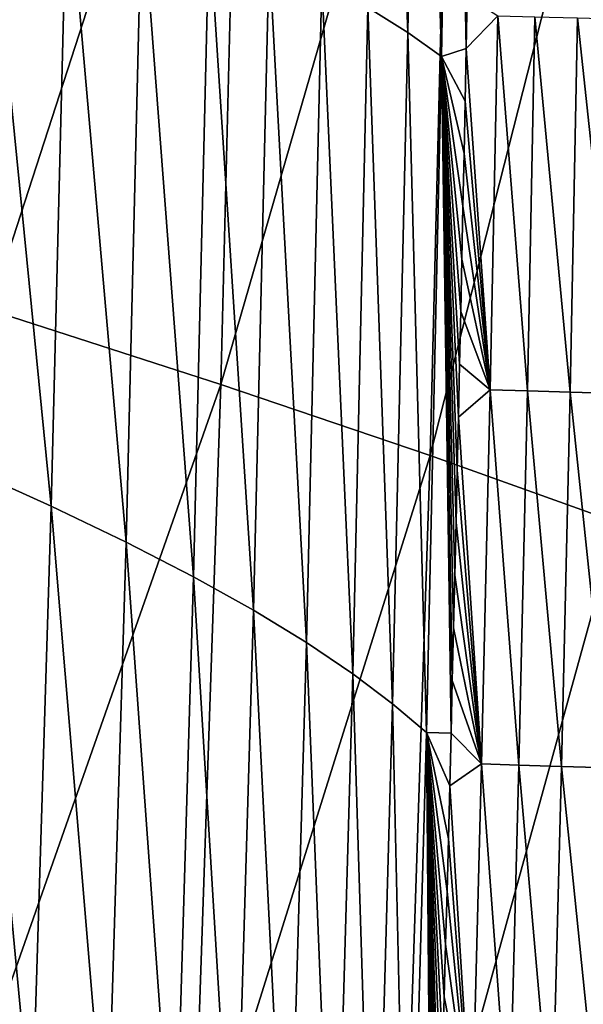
# Model space of a CAD drawing. Header units: millimetres. Extents: x -300 to 300, y -500 to 500.
# Tile 525 of 656: x 273 to 285, y -90 to -69. Entities that reach past the tile are written whole.
import ezdxf

# ---------------------------------------------------------------- set-up
doc = ezdxf.new("R2010")
doc.units = ezdxf.units.MM
doc.header["$LTSCALE"] = 81.481481
for name, color, linetype in [('19', 7, 'CONTINUOUS'), ('21', 7, 'CONTINUOUS'), ('26', 7, 'CONTINUOUS')]:
    doc.layers.add(name, color=color, linetype=linetype)

msp = doc.modelspace()

# ---------------------------------------------------------------- linework, layer by layer
at = {"layer": '19', "color": 7, "linetype": 'CONTINUOUS'}
for points in [[(272.589, -75.238, 40.918), (278.052, -58.421, 37.634), (273.055, -57.186, 40.871), (272.589, -75.238, 40.918)], [(277.585, -76.85, 37.679), (278.052, -58.421, 37.634), (272.589, -75.238, 40.918), (277.585, -76.85, 37.679)], [(277.585, -76.85, 37.679), (282.576, -59.594, 34.215), (278.052, -58.421, 37.634), (277.585, -76.85, 37.679)], [(282.11, -78.382, 34.257), (282.576, -59.594, 34.215), (277.585, -76.85, 37.679), (282.11, -78.382, 34.257)], [(282.11, -78.382, 34.257), (286.609, -60.705, 30.606), (282.576, -59.594, 34.215), (282.11, -78.382, 34.257)], [(286.145, -79.83, 30.645), (286.609, -60.705, 30.606), (282.11, -78.382, 34.257), (286.145, -79.83, 30.645)], [(271.982, -92.793, 40.977), (277.585, -76.85, 37.679), (272.589, -75.238, 40.918), (271.982, -92.793, 40.977)], [(276.976, -94.768, 37.736), (277.585, -76.85, 37.679), (271.982, -92.793, 40.977), (276.976, -94.768, 37.736)], [(276.976, -94.768, 37.736), (282.11, -78.382, 34.257), (277.585, -76.85, 37.679), (276.976, -94.768, 37.736)], [(281.501, -96.642, 34.31), (282.11, -78.382, 34.257), (276.976, -94.768, 37.736), (281.501, -96.642, 34.31)], [(281.501, -96.642, 34.31), (286.145, -79.83, 30.645), (282.11, -78.382, 34.257), (281.501, -96.642, 34.31)], [(285.539, -98.411, 30.694), (286.145, -79.83, 30.645), (281.501, -96.642, 34.31), (285.539, -98.411, 30.694)]]:
    msp.add_3dface(points, dxfattribs=at)
at = {"layer": '21', "color": 7, "linetype": 'CONTINUOUS'}
for points in [[(280.765, -68.71, 14.115), (281.026, -54.005, 14.12), (281.623, -69.25, 12.669), (280.765, -68.71, 14.115)], [(281.623, -69.25, 12.669), (281.026, -54.005, 14.12), (281.882, -54.434, 12.679), (281.623, -69.25, 12.669)], [(281.623, -69.25, 12.669), (281.882, -54.434, 12.679), (282.353, -69.77, 11.229), (281.623, -69.25, 12.669)], [(282.353, -69.77, 11.229), (281.882, -54.434, 12.679), (282.609, -54.847, 11.245), (282.353, -69.77, 11.229)], [(282.353, -69.77, 11.229), (282.609, -54.847, 11.245), (282.885, -69.594, 10.017), (282.353, -69.77, 11.229)], [(282.885, -69.594, 10.017), (282.609, -54.847, 11.245), (282.907, -68.457, 10.018), (282.885, -69.594, 10.017)], [(272.15, -78.678, 23.007), (272.495, -65.027, 22.986), (273.926, -79.478, 21.512), (272.15, -78.678, 23.007)], [(273.926, -79.478, 21.512), (272.495, -65.027, 22.986), (274.27, -65.692, 21.494), (273.926, -79.478, 21.512)], [(273.926, -79.478, 21.512), (274.27, -65.692, 21.494), (275.541, -80.253, 20.016), (273.926, -79.478, 21.512)], [(275.541, -80.253, 20.016), (274.27, -65.692, 21.494), (275.882, -66.338, 20.002), (275.541, -80.253, 20.016)], [(275.541, -80.253, 20.016), (275.882, -66.338, 20.002), (276.996, -81.002, 18.524), (275.541, -80.253, 20.016)], [(276.996, -81.002, 18.524), (275.882, -66.338, 20.002), (277.335, -66.962, 18.514), (276.996, -81.002, 18.524)], [(276.996, -81.002, 18.524), (277.335, -66.962, 18.514), (278.294, -81.726, 17.041), (276.996, -81.002, 18.524)], [(278.294, -81.726, 17.041), (277.335, -66.962, 18.514), (278.63, -67.566, 17.036), (278.294, -81.726, 17.041)], [(278.294, -81.726, 17.041), (278.63, -67.566, 17.036), (279.437, -82.424, 15.569), (278.294, -81.726, 17.041)], [(279.437, -82.424, 15.569), (278.63, -67.566, 17.036), (279.771, -68.148, 15.569), (279.437, -82.424, 15.569)], [(279.437, -82.424, 15.569), (279.771, -68.148, 15.569), (280.435, -83.097, 14.109), (279.437, -82.424, 15.569)], [(280.435, -83.097, 14.109), (279.771, -68.148, 15.569), (280.765, -68.71, 14.115), (280.435, -83.097, 14.109)], [(280.435, -83.097, 14.109), (280.765, -68.71, 14.115), (281.296, -83.744, 12.657), (280.435, -83.097, 14.109)], [(281.296, -83.744, 12.657), (280.765, -68.71, 14.115), (281.623, -69.25, 12.669), (281.296, -83.744, 12.657)], [(281.296, -83.744, 12.657), (281.623, -69.25, 12.669), (282.028, -84.365, 11.211), (281.296, -83.744, 12.657)], [(282.028, -84.365, 11.211), (281.623, -69.25, 12.669), (282.353, -69.77, 11.229), (282.028, -84.365, 11.211)], [(282.863, -70.731, 10.016), (282.353, -69.77, 11.229), (282.885, -69.594, 10.017), (282.863, -70.731, 10.016)], [(282.028, -84.365, 11.211), (282.353, -69.77, 11.229), (282.559, -84.382, 10.002), (282.028, -84.365, 11.211)], [(282.559, -84.382, 10.002), (282.353, -69.77, 11.229), (282.586, -83.243, 10.004), (282.559, -84.382, 10.002)], [(282.586, -83.243, 10.004), (282.353, -69.77, 11.229), (282.614, -82.105, 10.005), (282.586, -83.243, 10.004)], [(282.614, -82.105, 10.005), (282.353, -69.77, 11.229), (282.641, -80.967, 10.006), (282.614, -82.105, 10.005)], [(282.641, -80.967, 10.006), (282.353, -69.77, 11.229), (282.667, -79.829, 10.007), (282.641, -80.967, 10.006)], [(282.667, -79.829, 10.007), (282.353, -69.77, 11.229), (282.693, -78.691, 10.009), (282.667, -79.829, 10.007)], [(282.693, -78.691, 10.009), (282.353, -69.77, 11.229), (282.719, -77.554, 10.01), (282.693, -78.691, 10.009)], [(282.719, -77.554, 10.01), (282.353, -69.77, 11.229), (282.744, -76.416, 10.011), (282.719, -77.554, 10.01)], [(282.744, -76.416, 10.011), (282.353, -69.77, 11.229), (282.769, -75.279, 10.012), (282.744, -76.416, 10.011)], [(282.769, -75.279, 10.012), (282.353, -69.77, 11.229), (282.793, -74.142, 10.013), (282.769, -75.279, 10.012)], [(282.793, -74.142, 10.013), (282.353, -69.77, 11.229), (282.817, -73.004, 10.014), (282.793, -74.142, 10.013)], [(282.817, -73.004, 10.014), (282.353, -69.77, 11.229), (282.84, -71.867, 10.015), (282.817, -73.004, 10.014)], [(282.84, -71.867, 10.015), (282.353, -69.77, 11.229), (282.863, -70.731, 10.016), (282.84, -71.867, 10.015)], [(271.732, -92.042, 23.032), (272.15, -78.678, 23.007), (273.51, -92.972, 21.533), (271.732, -92.042, 23.032)], [(273.51, -92.972, 21.533), (272.15, -78.678, 23.007), (273.926, -79.478, 21.512), (273.51, -92.972, 21.533)], [(273.51, -92.972, 21.533), (273.926, -79.478, 21.512), (275.127, -93.871, 20.032), (273.51, -92.972, 21.533)], [(275.127, -93.871, 20.032), (273.926, -79.478, 21.512), (275.541, -80.253, 20.016), (275.127, -93.871, 20.032)], [(275.127, -93.871, 20.032), (275.541, -80.253, 20.016), (276.585, -94.741, 18.535), (275.127, -93.871, 20.032)], [(276.585, -94.741, 18.535), (275.541, -80.253, 20.016), (276.996, -81.002, 18.524), (276.585, -94.741, 18.535)], [(276.585, -94.741, 18.535), (276.996, -81.002, 18.524), (277.886, -95.581, 17.046), (276.585, -94.741, 18.535)], [(277.886, -95.581, 17.046), (276.996, -81.002, 18.524), (278.294, -81.726, 17.041), (277.886, -95.581, 17.046)], [(277.886, -95.581, 17.046), (278.294, -81.726, 17.041), (279.032, -96.39, 15.568), (277.886, -95.581, 17.046)], [(279.032, -96.39, 15.568), (278.294, -81.726, 17.041), (279.437, -82.424, 15.569), (279.032, -96.39, 15.568)], [(279.032, -96.39, 15.568), (279.437, -82.424, 15.569), (280.033, -97.168, 14.101), (279.032, -96.39, 15.568)], [(280.033, -97.168, 14.101), (279.437, -82.424, 15.569), (280.435, -83.097, 14.109), (280.033, -97.168, 14.101)], [(280.033, -97.168, 14.101), (280.435, -83.097, 14.109), (280.897, -97.917, 12.642), (280.033, -97.168, 14.101)], [(280.897, -97.917, 12.642), (280.435, -83.097, 14.109), (281.296, -83.744, 12.657), (280.897, -97.917, 12.642)], [(280.897, -97.917, 12.642), (281.296, -83.744, 12.657), (281.633, -98.635, 11.188), (280.897, -97.917, 12.642)], [(281.633, -98.635, 11.188), (281.296, -83.744, 12.657), (282.028, -84.365, 11.211), (281.633, -98.635, 11.188)], [(281.633, -98.635, 11.188), (282.028, -84.365, 11.211), (282.151, -99.193, 9.984), (281.633, -98.635, 11.188)], [(282.151, -99.193, 9.984), (282.028, -84.365, 11.211), (282.185, -98.053, 9.986), (282.151, -99.193, 9.984)], [(282.185, -98.053, 9.986), (282.028, -84.365, 11.211), (282.219, -96.913, 9.987), (282.185, -98.053, 9.986)], [(282.219, -96.913, 9.987), (282.028, -84.365, 11.211), (282.252, -95.773, 9.989), (282.219, -96.913, 9.987)], [(282.252, -95.773, 9.989), (282.028, -84.365, 11.211), (282.285, -94.633, 9.99), (282.252, -95.773, 9.989)], [(282.285, -94.633, 9.99), (282.028, -84.365, 11.211), (282.318, -93.494, 9.992), (282.285, -94.633, 9.99)], [(282.318, -93.494, 9.992), (282.028, -84.365, 11.211), (282.35, -92.354, 9.993), (282.318, -93.494, 9.992)], [(282.35, -92.354, 9.993), (282.028, -84.365, 11.211), (282.381, -91.215, 9.994), (282.35, -92.354, 9.993)], [(282.381, -91.215, 9.994), (282.028, -84.365, 11.211), (282.412, -90.076, 9.996), (282.381, -91.215, 9.994)], [(282.412, -90.076, 9.996), (282.028, -84.365, 11.211), (282.442, -88.937, 9.997), (282.412, -90.076, 9.996)], [(282.442, -88.937, 9.997), (282.028, -84.365, 11.211), (282.472, -87.798, 9.999), (282.442, -88.937, 9.997)], [(282.472, -87.798, 9.999), (282.028, -84.365, 11.211), (282.501, -86.659, 10), (282.472, -87.798, 9.999)], [(282.501, -86.659, 10), (282.028, -84.365, 11.211), (282.53, -85.52, 10.001), (282.501, -86.659, 10)], [(282.53, -85.52, 10.001), (282.028, -84.365, 11.211), (282.559, -84.382, 10.002), (282.53, -85.52, 10.001)]]:
    msp.add_3dface(points, dxfattribs=at)
at = {"layer": '26', "color": 7, "linetype": 'CONTINUOUS'}
for points in [[(282.885, -69.594, 10.017), (282.907, -68.457, 10.018), (283.571, -68.893, 8.521), (282.885, -69.594, 10.017)], [(282.885, -69.594, 10.017), (283.571, -68.893, 8.521), (283.406, -76.969, 8.516), (282.885, -69.594, 10.017)], [(283.571, -68.893, 8.521), (284.208, -76.992, 7.069), (283.406, -76.969, 8.516), (283.571, -68.893, 8.521)], [(284.371, -68.913, 7.071), (284.208, -76.992, 7.069), (283.571, -68.893, 8.521), (284.371, -68.913, 7.071)], [(284.371, -68.913, 7.071), (285.13, -77.018, 5.689), (284.208, -76.992, 7.069), (284.371, -68.913, 7.071)], [(285.292, -68.936, 5.688), (285.13, -77.018, 5.689), (284.371, -68.913, 7.071), (285.292, -68.936, 5.688)], [(285.292, -68.936, 5.688), (286.163, -77.047, 4.39), (285.13, -77.018, 5.689), (285.292, -68.936, 5.688)], [(286.324, -68.961, 4.387), (286.163, -77.047, 4.39), (285.292, -68.936, 5.688), (286.324, -68.961, 4.387)], [(282.863, -70.731, 10.016), (282.885, -69.594, 10.017), (283.406, -76.969, 8.516), (282.863, -70.731, 10.016)], [(282.84, -71.867, 10.015), (282.863, -70.731, 10.016), (283.406, -76.969, 8.516), (282.84, -71.867, 10.015)], [(282.817, -73.004, 10.014), (282.84, -71.867, 10.015), (283.406, -76.969, 8.516), (282.817, -73.004, 10.014)], [(282.793, -74.142, 10.013), (282.817, -73.004, 10.014), (283.406, -76.969, 8.516), (282.793, -74.142, 10.013)], [(282.769, -75.279, 10.012), (282.793, -74.142, 10.013), (283.406, -76.969, 8.516), (282.769, -75.279, 10.012)], [(282.744, -76.416, 10.011), (282.769, -75.279, 10.012), (283.406, -76.969, 8.516), (282.744, -76.416, 10.011)], [(282.719, -77.554, 10.01), (282.744, -76.416, 10.011), (283.406, -76.969, 8.516), (282.719, -77.554, 10.01)], [(282.719, -77.554, 10.01), (283.406, -76.969, 8.516), (283.218, -85.041, 8.511), (282.719, -77.554, 10.01)], [(283.406, -76.969, 8.516), (284.022, -85.068, 7.067), (283.218, -85.041, 8.511), (283.406, -76.969, 8.516)], [(284.208, -76.992, 7.069), (284.022, -85.068, 7.067), (283.406, -76.969, 8.516), (284.208, -76.992, 7.069)], [(284.208, -76.992, 7.069), (284.945, -85.098, 5.689), (284.022, -85.068, 7.067), (284.208, -76.992, 7.069)], [(285.13, -77.018, 5.689), (284.945, -85.098, 5.689), (284.208, -76.992, 7.069), (285.13, -77.018, 5.689)], [(285.13, -77.018, 5.689), (285.979, -85.131, 4.394), (284.945, -85.098, 5.689), (285.13, -77.018, 5.689)], [(286.163, -77.047, 4.39), (285.979, -85.131, 4.394), (285.13, -77.018, 5.689), (286.163, -77.047, 4.39)], [(282.693, -78.691, 10.009), (282.719, -77.554, 10.01), (283.218, -85.041, 8.511), (282.693, -78.691, 10.009)], [(282.667, -79.829, 10.007), (282.693, -78.691, 10.009), (283.218, -85.041, 8.511), (282.667, -79.829, 10.007)], [(282.641, -80.967, 10.006), (282.667, -79.829, 10.007), (283.218, -85.041, 8.511), (282.641, -80.967, 10.006)], [(282.614, -82.105, 10.005), (282.641, -80.967, 10.006), (283.218, -85.041, 8.511), (282.614, -82.105, 10.005)], [(282.586, -83.243, 10.004), (282.614, -82.105, 10.005), (283.218, -85.041, 8.511), (282.586, -83.243, 10.004)], [(282.559, -84.382, 10.002), (282.586, -83.243, 10.004), (283.218, -85.041, 8.511), (282.559, -84.382, 10.002)], [(282.53, -85.52, 10.001), (282.559, -84.382, 10.002), (283.218, -85.041, 8.511), (282.53, -85.52, 10.001)], [(282.53, -85.52, 10.001), (283.218, -85.041, 8.511), (283.007, -93.112, 8.504), (282.53, -85.52, 10.001)], [(283.218, -85.041, 8.511), (283.812, -93.142, 7.064), (283.007, -93.112, 8.504), (283.218, -85.041, 8.511)], [(284.022, -85.068, 7.067), (283.812, -93.142, 7.064), (283.218, -85.041, 8.511), (284.022, -85.068, 7.067)], [(284.022, -85.068, 7.067), (284.737, -93.175, 5.69), (283.812, -93.142, 7.064), (284.022, -85.068, 7.067)], [(284.945, -85.098, 5.689), (284.737, -93.175, 5.69), (284.022, -85.068, 7.067), (284.945, -85.098, 5.689)], [(284.945, -85.098, 5.689), (285.772, -93.212, 4.398), (284.737, -93.175, 5.69), (284.945, -85.098, 5.689)], [(285.979, -85.131, 4.394), (285.772, -93.212, 4.398), (284.945, -85.098, 5.689), (285.979, -85.131, 4.394)], [(282.501, -86.659, 10), (282.53, -85.52, 10.001), (283.007, -93.112, 8.504), (282.501, -86.659, 10)], [(282.472, -87.798, 9.999), (282.501, -86.659, 10), (283.007, -93.112, 8.504), (282.472, -87.798, 9.999)], [(282.442, -88.937, 9.997), (282.472, -87.798, 9.999), (283.007, -93.112, 8.504), (282.442, -88.937, 9.997)], [(282.412, -90.076, 9.996), (282.442, -88.937, 9.997), (283.007, -93.112, 8.504), (282.412, -90.076, 9.996)], [(282.381, -91.215, 9.994), (282.412, -90.076, 9.996), (283.007, -93.112, 8.504), (282.381, -91.215, 9.994)]]:
    msp.add_3dface(points, dxfattribs=at)

doc.saveas('drawing.dxf')
